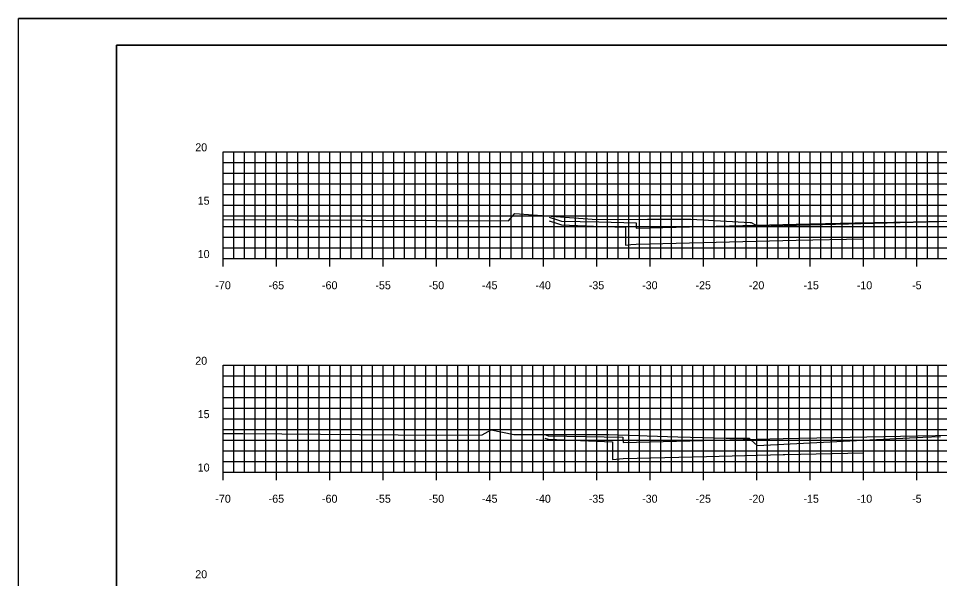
# Model space of a CAD drawing. Extents: x 40011 to 50684, y 49949 to 72236.
# Drawn here: x 40293.9 to 40380.3, y 71151.7 to 71204.2 of the extents above; entities that cross this region are included whole.
import ezdxf

# ---------------------------------------------------------------- set-up
doc = ezdxf.new("R2010")
doc.units = 0
for name, color, linetype in [('1', 7, 'Continuous'), ('41', 7, 'Continuous'), ('51', 7, 'Continuous'), ('52', 7, 'Continuous'), ('53', 7, 'Continuous'), ('54', 7, 'Continuous'), ('55', 7, 'Continuous'), ('57', 7, 'Continuous'), ('58', 7, 'Continuous'), ('59', 7, 'Continuous')]:
    doc.layers.add(name, color=color, linetype=linetype)

msp = doc.modelspace()

# ---------------------------------------------------------------- linework, layer by layer
at = {"layer": '1'}
for p, q in [((40468.641, 71204.191), (40293.946, 71204.191)), ((40303.141, 71201.691), (40303.141, 71096.691)), ((40468.141, 71201.691), (40303.141, 71201.691))]:
    msp.add_line(p, q, dxfattribs=at)
at = {"layer": '41'}
for points in [[(40293.946, 71204.191), (40468.641, 71204.191), (40468.641, 71094.191), (40293.946, 71094.191)], [(40303.141, 71201.691), (40468.141, 71201.691), (40468.141, 71096.691), (40303.141, 71096.691)]]:
    msp.add_lwpolyline(points, close=True, dxfattribs=at)
at = {"layer": '51'}
for p, q in [((40313.141, 71181.691), (40313.141, 71191.691)), ((40313.141, 71191.691), (40313.891, 71191.691)), ((40313.141, 71186.691), (40313.891, 71186.691)), ((40313.141, 71181.691), (40313.891, 71181.691)), ((40313.141, 71161.691), (40313.141, 71171.691)), ((40313.141, 71171.691), (40313.891, 71171.691)), ((40313.141, 71166.691), (40313.891, 71166.691)), ((40313.141, 71161.691), (40313.891, 71161.691))]:
    msp.add_line(p, q, dxfattribs=at)
at = {"layer": '52'}
for p, q in [((40313.141, 71181.691), (40453.141, 71181.691)), ((40313.141, 71180.941), (40313.141, 71181.691)), ((40318.141, 71180.941), (40318.141, 71181.691)), ((40323.141, 71180.941), (40323.141, 71181.691)), ((40328.141, 71180.941), (40328.141, 71181.691)), ((40333.141, 71180.941), (40333.141, 71181.691)), ((40338.141, 71180.941), (40338.141, 71181.691)), ((40343.141, 71180.941), (40343.141, 71181.691)), ((40348.141, 71180.941), (40348.141, 71181.691)), ((40353.141, 71180.941), (40353.141, 71181.691)), ((40358.141, 71180.941), (40358.141, 71181.691)), ((40363.141, 71180.941), (40363.141, 71181.691)), ((40368.141, 71180.941), (40368.141, 71181.691)), ((40373.141, 71180.941), (40373.141, 71181.691)), ((40378.141, 71180.941), (40378.141, 71181.691)), ((40313.141, 71161.691), (40453.141, 71161.691)), ((40313.141, 71160.941), (40313.141, 71161.691)), ((40318.141, 71160.941), (40318.141, 71161.691)), ((40323.141, 71160.941), (40323.141, 71161.691)), ((40328.141, 71160.941), (40328.141, 71161.691)), ((40333.141, 71160.941), (40333.141, 71161.691)), ((40338.141, 71160.941), (40338.141, 71161.691)), ((40343.141, 71160.941), (40343.141, 71161.691)), ((40348.141, 71160.941), (40348.141, 71161.691)), ((40353.141, 71160.941), (40353.141, 71161.691)), ((40358.141, 71160.941), (40358.141, 71161.691)), ((40363.141, 71160.941), (40363.141, 71161.691)), ((40368.141, 71160.941), (40368.141, 71161.691)), ((40373.141, 71160.941), (40373.141, 71161.691)), ((40378.141, 71160.941), (40378.141, 71161.691))]:
    msp.add_line(p, q, dxfattribs=at)
at = {"layer": '53'}
for p, q in [((40313.141, 71190.691), (40453.141, 71190.691)), ((40313.141, 71189.691), (40453.141, 71189.691)), ((40313.141, 71188.691), (40453.141, 71188.691)), ((40313.141, 71187.691), (40453.141, 71187.691)), ((40313.141, 71185.691), (40453.141, 71185.691)), ((40313.141, 71184.691), (40453.141, 71184.691)), ((40313.141, 71183.691), (40453.141, 71183.691)), ((40313.141, 71182.691), (40453.141, 71182.691)), ((40313.141, 71170.691), (40453.141, 71170.691)), ((40313.141, 71169.691), (40453.141, 71169.691)), ((40313.141, 71168.691), (40453.141, 71168.691)), ((40313.141, 71167.691), (40453.141, 71167.691)), ((40313.141, 71165.691), (40453.141, 71165.691)), ((40313.141, 71164.691), (40453.141, 71164.691)), ((40313.141, 71163.691), (40453.141, 71163.691)), ((40313.141, 71162.691), (40453.141, 71162.691))]:
    msp.add_line(p, q, dxfattribs=at)
at = {"layer": '54'}
for p, q in [((40314.141, 71181.691), (40314.141, 71191.691)), ((40315.141, 71181.691), (40315.141, 71191.691)), ((40316.141, 71181.691), (40316.141, 71191.691)), ((40317.141, 71181.691), (40317.141, 71191.691)), ((40319.141, 71181.691), (40319.141, 71191.691)), ((40320.141, 71181.691), (40320.141, 71191.691)), ((40321.141, 71181.691), (40321.141, 71191.691)), ((40322.141, 71181.691), (40322.141, 71191.691)), ((40324.141, 71181.691), (40324.141, 71191.691)), ((40325.141, 71181.691), (40325.141, 71191.691)), ((40326.141, 71181.691), (40326.141, 71191.691)), ((40327.141, 71181.691), (40327.141, 71191.691)), ((40329.141, 71181.691), (40329.141, 71191.691)), ((40330.141, 71181.691), (40330.141, 71191.691)), ((40331.141, 71181.691), (40331.141, 71191.691)), ((40332.141, 71181.691), (40332.141, 71191.691)), ((40334.141, 71181.691), (40334.141, 71191.691)), ((40335.141, 71181.691), (40335.141, 71191.691)), ((40336.141, 71181.691), (40336.141, 71191.691)), ((40337.141, 71181.691), (40337.141, 71191.691)), ((40339.141, 71181.691), (40339.141, 71191.691)), ((40340.141, 71181.691), (40340.141, 71191.691)), ((40341.141, 71181.691), (40341.141, 71191.691)), ((40342.141, 71181.691), (40342.141, 71191.691)), ((40344.141, 71181.691), (40344.141, 71191.691)), ((40345.141, 71181.691), (40345.141, 71191.691)), ((40346.141, 71181.691), (40346.141, 71191.691)), ((40347.141, 71181.691), (40347.141, 71191.691)), ((40349.141, 71181.691), (40349.141, 71191.691)), ((40350.141, 71181.691), (40350.141, 71191.691)), ((40351.141, 71181.691), (40351.141, 71191.691)), ((40352.141, 71181.691), (40352.141, 71191.691)), ((40354.141, 71181.691), (40354.141, 71191.691)), ((40355.141, 71181.691), (40355.141, 71191.691)), ((40356.141, 71181.691), (40356.141, 71191.691)), ((40357.141, 71181.691), (40357.141, 71191.691)), ((40359.141, 71181.691), (40359.141, 71191.691)), ((40360.141, 71181.691), (40360.141, 71191.691)), ((40361.141, 71181.691), (40361.141, 71191.691)), ((40362.141, 71181.691), (40362.141, 71191.691)), ((40364.141, 71181.691), (40364.141, 71191.691)), ((40365.141, 71181.691), (40365.141, 71191.691)), ((40366.141, 71181.691), (40366.141, 71191.691)), ((40367.141, 71181.691), (40367.141, 71191.691)), ((40369.141, 71181.691), (40369.141, 71191.691)), ((40370.141, 71181.691), (40370.141, 71191.691)), ((40371.141, 71181.691), (40371.141, 71191.691)), ((40372.141, 71181.691), (40372.141, 71191.691)), ((40374.141, 71181.691), (40374.141, 71191.691)), ((40375.141, 71181.691), (40375.141, 71191.691)), ((40376.141, 71181.691), (40376.141, 71191.691)), ((40377.141, 71181.691), (40377.141, 71191.691)), ((40379.141, 71181.691), (40379.141, 71191.691)), ((40380.141, 71181.691), (40380.141, 71191.691)), ((40314.141, 71161.691), (40314.141, 71171.691)), ((40315.141, 71161.691), (40315.141, 71171.691)), ((40316.141, 71161.691), (40316.141, 71171.691)), ((40317.141, 71161.691), (40317.141, 71171.691)), ((40319.141, 71161.691), (40319.141, 71171.691)), ((40320.141, 71161.691), (40320.141, 71171.691)), ((40321.141, 71161.691), (40321.141, 71171.691)), ((40322.141, 71161.691), (40322.141, 71171.691)), ((40324.141, 71161.691), (40324.141, 71171.691)), ((40325.141, 71161.691), (40325.141, 71171.691)), ((40326.141, 71161.691), (40326.141, 71171.691)), ((40327.141, 71161.691), (40327.141, 71171.691)), ((40329.141, 71161.691), (40329.141, 71171.691)), ((40330.141, 71161.691), (40330.141, 71171.691)), ((40331.141, 71161.691), (40331.141, 71171.691)), ((40332.141, 71161.691), (40332.141, 71171.691)), ((40334.141, 71161.691), (40334.141, 71171.691)), ((40335.141, 71161.691), (40335.141, 71171.691)), ((40336.141, 71161.691), (40336.141, 71171.691)), ((40337.141, 71161.691), (40337.141, 71171.691)), ((40339.141, 71161.691), (40339.141, 71171.691)), ((40340.141, 71161.691), (40340.141, 71171.691)), ((40341.141, 71161.691), (40341.141, 71171.691)), ((40342.141, 71161.691), (40342.141, 71171.691)), ((40344.141, 71161.691), (40344.141, 71171.691)), ((40345.141, 71161.691), (40345.141, 71171.691)), ((40346.141, 71161.691), (40346.141, 71171.691)), ((40347.141, 71161.691), (40347.141, 71171.691)), ((40349.141, 71161.691), (40349.141, 71171.691)), ((40350.141, 71161.691), (40350.141, 71171.691)), ((40351.141, 71161.691), (40351.141, 71171.691)), ((40352.141, 71161.691), (40352.141, 71171.691)), ((40354.141, 71161.691), (40354.141, 71171.691)), ((40355.141, 71161.691), (40355.141, 71171.691)), ((40356.141, 71161.691), (40356.141, 71171.691)), ((40357.141, 71161.691), (40357.141, 71171.691)), ((40359.141, 71161.691), (40359.141, 71171.691)), ((40360.141, 71161.691), (40360.141, 71171.691)), ((40361.141, 71161.691), (40361.141, 71171.691)), ((40362.141, 71161.691), (40362.141, 71171.691)), ((40364.141, 71161.691), (40364.141, 71171.691)), ((40365.141, 71161.691), (40365.141, 71171.691)), ((40366.141, 71161.691), (40366.141, 71171.691)), ((40367.141, 71161.691), (40367.141, 71171.691)), ((40369.141, 71161.691), (40369.141, 71171.691)), ((40370.141, 71161.691), (40370.141, 71171.691)), ((40371.141, 71161.691), (40371.141, 71171.691)), ((40372.141, 71161.691), (40372.141, 71171.691)), ((40374.141, 71161.691), (40374.141, 71171.691)), ((40375.141, 71161.691), (40375.141, 71171.691)), ((40376.141, 71161.691), (40376.141, 71171.691)), ((40377.141, 71161.691), (40377.141, 71171.691)), ((40379.141, 71161.691), (40379.141, 71171.691)), ((40380.141, 71161.691), (40380.141, 71171.691))]:
    msp.add_line(p, q, dxfattribs=at)
at = {"layer": '55'}
for p, q in [((40313.141, 71191.691), (40453.141, 71191.691)), ((40313.141, 71181.691), (40313.141, 71191.691)), ((40318.141, 71181.691), (40318.141, 71191.691)), ((40323.141, 71181.691), (40323.141, 71191.691)), ((40328.141, 71181.691), (40328.141, 71191.691)), ((40333.141, 71181.691), (40333.141, 71191.691)), ((40338.141, 71181.691), (40338.141, 71191.691)), ((40343.141, 71181.691), (40343.141, 71191.691)), ((40348.141, 71181.691), (40348.141, 71191.691)), ((40353.141, 71181.691), (40353.141, 71191.691)), ((40358.141, 71181.691), (40358.141, 71191.691)), ((40363.141, 71181.691), (40363.141, 71191.691)), ((40368.141, 71181.691), (40368.141, 71191.691)), ((40373.141, 71181.691), (40373.141, 71191.691)), ((40378.141, 71181.691), (40378.141, 71191.691)), ((40313.141, 71186.691), (40453.141, 71186.691)), ((40313.141, 71181.691), (40453.141, 71181.691)), ((40313.141, 71171.691), (40453.141, 71171.691)), ((40313.141, 71161.691), (40313.141, 71171.691)), ((40318.141, 71161.691), (40318.141, 71171.691)), ((40323.141, 71161.691), (40323.141, 71171.691)), ((40328.141, 71161.691), (40328.141, 71171.691)), ((40333.141, 71161.691), (40333.141, 71171.691)), ((40338.141, 71161.691), (40338.141, 71171.691)), ((40343.141, 71161.691), (40343.141, 71171.691)), ((40348.141, 71161.691), (40348.141, 71171.691)), ((40353.141, 71161.691), (40353.141, 71171.691)), ((40358.141, 71161.691), (40358.141, 71171.691)), ((40363.141, 71161.691), (40363.141, 71171.691)), ((40368.141, 71161.691), (40368.141, 71171.691)), ((40373.141, 71161.691), (40373.141, 71171.691)), ((40378.141, 71161.691), (40378.141, 71171.691)), ((40313.141, 71166.691), (40453.141, 71166.691)), ((40313.141, 71161.691), (40453.141, 71161.691))]:
    msp.add_line(p, q, dxfattribs=at)
at = {"layer": '57'}
for points in [[(40313.141, 71185.351), (40339.891, 71185.241), (40340.43, 71185.883), (40340.465, 71185.91), (40348.15, 71185.346), (40352.896, 71185.39), (40353.075, 71185.388), (40353.101, 71185.388), (40356.974, 71185.382), (40362.529, 71185.074), (40362.589, 71185.073), (40362.604, 71185.066), (40362.604, 71185.066), (40362.609, 71185.063), (40362.61, 71185.062), (40363.242, 71184.718), (40382.657, 71185.232)], [(40313.141, 71165.304), (40314.966, 71165.293), (40333.19, 71165.141), (40337.421, 71165.19), (40338.248, 71165.645), (40340.391, 71165.197), (40349.238, 71165.213), (40352.101, 71165.13), (40352.859, 71165.09), (40355.755, 71164.981), (40356.931, 71164.949), (40360.261, 71164.876), (40362.437, 71164.852), (40362.63, 71164.677), (40363.185, 71164.181), (40378.706, 71164.946), (40380.374, 71165.026)]]:
    msp.add_lwpolyline(points, dxfattribs=at)
at = {"layer": '58'}
for points in [[(40343.701, 71185.237), (40344.388, 71185.008), (40344.83, 71184.86), (40347.835, 71184.742), (40350.833, 71184.624), (40350.839, 71183.787), (40350.844, 71182.955), (40351.341, 71183.002), (40351.839, 71183.049), (40359.341, 71183.237), (40366.844, 71183.424), (40373.126, 71183.55), (40373.141, 71183.55)], [(40343.282, 71164.872), (40343.602, 71164.765), (40343.629, 71164.764), (40349.607, 71164.53), (40349.616, 71162.863), (40349.616, 71162.861), (40349.617, 71162.861), (40350.613, 71162.954), (40358.446, 71163.15), (40365.617, 71163.329), (40365.619, 71163.329), (40365.788, 71163.333), (40373.141, 71163.48)]]:
    msp.add_lwpolyline(points, dxfattribs=at)
at = {"layer": '59'}
for points in [[(40343.701, 71185.566), (40344.387, 71185.337), (40344.829, 71185.19), (40348.329, 71185.12), (40351.829, 71185.05), (40351.834, 71184.8), (40351.839, 71184.55), (40359.342, 71184.738), (40366.844, 71184.925), (40372.346, 71185.035), (40377.847, 71185.145), (40380.617, 71185.201)], [(40343.282, 71165.202), (40343.603, 71165.095), (40350.603, 71164.955), (40350.613, 71164.455), (40365.617, 71164.831), (40376.62, 71165.051), (40383.141, 71165.181), (40383.141, 71165.181), (40385.988, 71165.138), (40397.489, 71164.908), (40407.932, 71164.647), (40407.942, 71165.147), (40414.942, 71165.287), (40415.73, 71165.55)]]:
    msp.add_lwpolyline(points, dxfattribs=at)

# ---------------------------------------------------------------- texts
at = {"layer": '51'}
for s, height, p in [('20', 0.75, (40310.52, 71191.741)), ('15', 0.75, (40310.748, 71186.741)), ('10', 0.75, (40310.748, 71181.741)), ('-', 0.0001, (40313.141, 71181.691)), ('20', 0.75, (40310.52, 71171.741)), ('15', 0.75, (40310.748, 71166.741)), ('10', 0.75, (40310.748, 71161.741)), ('-', 0.0001, (40313.141, 71161.691)), ('20', 0.75, (40310.52, 71151.741))]:
    msp.add_text(s, height=height, dxfattribs=at).set_placement(p)
at = {"layer": '52'}
for s, p in [('-70', (40312.401, 71178.816)), ('-65', (40317.396, 71178.816)), ('-60', (40322.396, 71178.816)), ('-55', (40327.398, 71178.816)), ('-50', (40332.398, 71178.816)), ('-45', (40337.393, 71178.816)), ('-40', (40342.393, 71178.816)), ('-35', (40347.397, 71178.816)), ('-30', (40352.397, 71178.816)), ('-25', (40357.401, 71178.816)), ('-20', (40362.401, 71178.816)), ('-15', (40367.515, 71178.816)), ('-10', (40372.515, 71178.816)), ('-5', (40377.7, 71178.816)), ('-70', (40312.401, 71158.816)), ('-65', (40317.396, 71158.816)), ('-60', (40322.396, 71158.816)), ('-55', (40327.398, 71158.816)), ('-50', (40332.398, 71158.816)), ('-45', (40337.393, 71158.816)), ('-40', (40342.393, 71158.816)), ('-35', (40347.397, 71158.816)), ('-30', (40352.397, 71158.816)), ('-25', (40357.401, 71158.816)), ('-20', (40362.401, 71158.816)), ('-15', (40367.515, 71158.816)), ('-10', (40372.515, 71158.816)), ('-5', (40377.7, 71158.816))]:
    msp.add_text(s, height=0.75, dxfattribs=at).set_placement(p)

doc.saveas('drawing.dxf')
